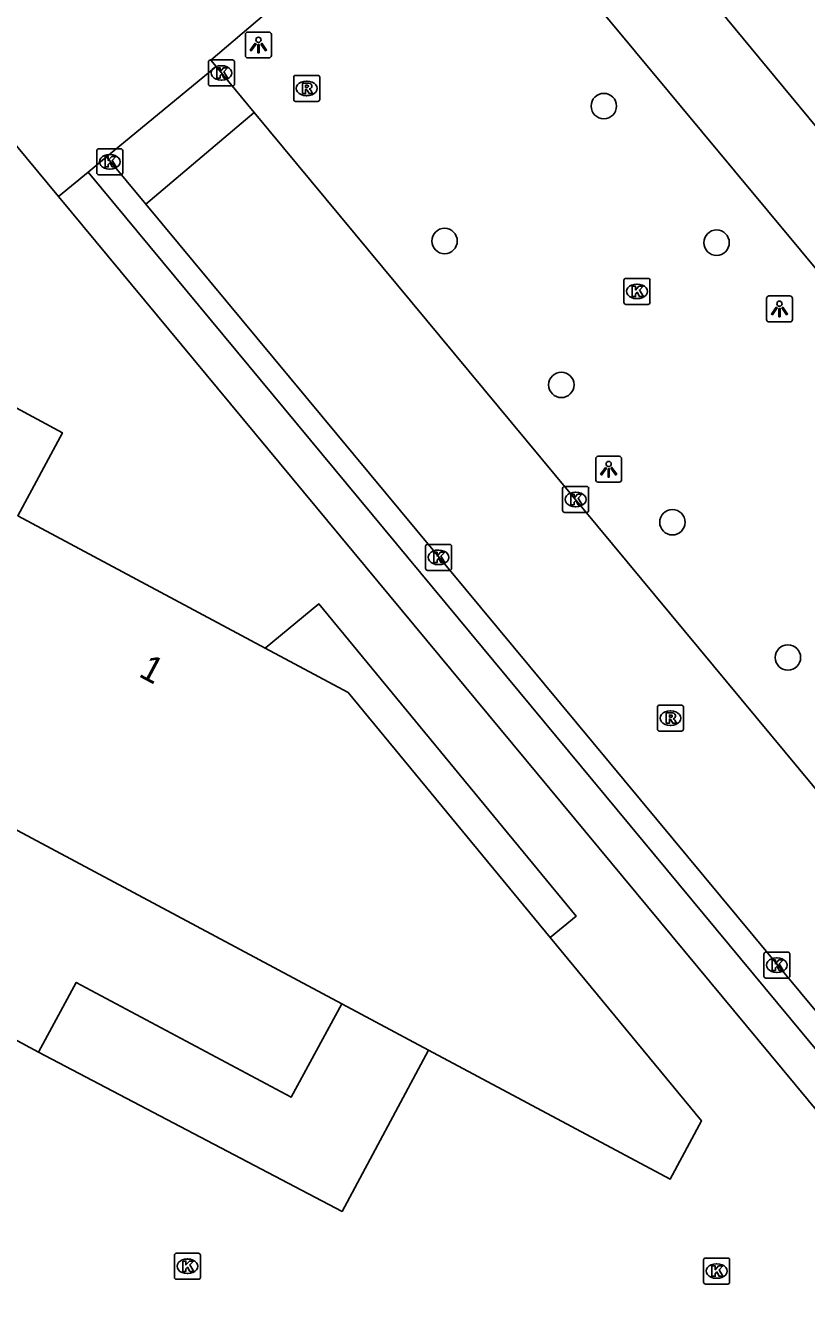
# Model space of a CAD drawing. Extents: x 159489 to 160304, y 383826 to 384530.
# Drawn here: x 159863.18 to 159893.23, y 384325.1 to 384373.85 of the extents above; entities that cross this region are included whole.
import ezdxf

# ---------------------------------------------------------------- set-up
doc = ezdxf.new("R2010")
doc.units = 0
for name, color, linetype in [('IMGEO_Boom', 7, 'Continuous'), ('IMGEO_Fietspad_gesloten', 7, 'Continuous'), ('IMGEO_Kolk', 7, 'Continuous'), ('IMGEO_Lichtpunt', 7, 'Continuous'), ('IMGEO_Pand', 7, 'Continuous'), ('IMGEO_Pand_nummerreeks', 7, 'Continuous'), ('IMGEO_Rijbaan_lokaal_gesloten', 7, 'Continuous'), ('IMGEO_Rijbaan_lokaal_open', 7, 'Continuous'), ('IMGEO_Rioolput', 7, 'Continuous'), ('IMGEO_Voetpad_gesloten', 7, 'Continuous'), ('IMGEO_Voetpad_open', 7, 'Continuous')]:
    doc.layers.add(name, color=color, linetype=linetype)

msp = doc.modelspace()

# ---------------------------------------------------------------- linework, layer by layer
at = {"layer": 'IMGEO_Boom'}
for centre in [(159885.431, 384370.744), (159879.307, 384365.549), (159889.769, 384365.484), (159883.797, 384360.01), (159888.069, 384354.723), (159892.511, 384349.516)]:
    msp.add_circle(centre, 0.489, dxfattribs=at)
at = {"layer": 'IMGEO_Fietspad_gesloten'}
for points in [[(159865.6, 384368.202), (159864.456, 384367.258)], [(159900.178, 384326.478), (159865.6, 384368.202)], [(159899.407, 384325.102), (159864.456, 384367.258)]]:
    msp.add_lwpolyline(points, dxfattribs=at)
at = {"layer": 'IMGEO_Kolk'}
for p, q in [((159870.224, 384371.592), (159870.224, 384372.444)), ((159870.299, 384372.518), (159871.151, 384372.518)), ((159870.712, 384372.298), (159870.737, 384372.298)), ((159871.225, 384372.444), (159871.225, 384371.592)), ((159871.151, 384371.518), (159870.299, 384371.518)), ((159870.735, 384371.738), (159870.71, 384371.738)), ((159865.927, 384368.173), (159865.927, 384369.025)), ((159866.002, 384369.099), (159866.854, 384369.099)), ((159866.415, 384368.879), (159866.44, 384368.879)), ((159866.928, 384369.025), (159866.928, 384368.173)), ((159866.854, 384368.099), (159866.002, 384368.099)), ((159866.438, 384368.319), (159866.413, 384368.319)), ((159886.206, 384363.184), (159886.206, 384364.036)), ((159886.281, 384364.11), (159887.133, 384364.11)), ((159887.207, 384364.036), (159887.207, 384363.184)), ((159886.694, 384363.89), (159886.719, 384363.89)), ((159887.133, 384363.11), (159886.281, 384363.11)), ((159886.717, 384363.33), (159886.692, 384363.33)), ((159883.847, 384355.173), (159883.847, 384356.025)), ((159883.922, 384356.099), (159884.774, 384356.099)), ((159884.335, 384355.879), (159884.36, 384355.879)), ((159884.848, 384356.025), (159884.848, 384355.173)), ((159884.358, 384355.319), (159884.333, 384355.319)), ((159884.774, 384355.099), (159883.922, 384355.099)), ((159878.573, 384352.945), (159878.573, 384353.797)), ((159878.648, 384353.871), (159879.5, 384353.871)), ((159879.574, 384353.797), (159879.574, 384352.945)), ((159879.061, 384353.651), (159879.086, 384353.651)), ((159879.5, 384352.871), (159878.648, 384352.871)), ((159879.084, 384353.091), (159879.059, 384353.091)), ((159891.661, 384338.172), (159892.513, 384338.172)), ((159891.586, 384337.246), (159891.586, 384338.098)), ((159892.074, 384337.952), (159892.099, 384337.952)), ((159892.587, 384338.098), (159892.587, 384337.246)), ((159892.513, 384337.172), (159891.661, 384337.172)), ((159892.097, 384337.392), (159892.072, 384337.392)), ((159868.915, 384325.654), (159868.915, 384326.506)), ((159868.99, 384326.58), (159869.842, 384326.58)), ((159869.916, 384326.506), (159869.916, 384325.654)), ((159869.403, 384326.36), (159869.428, 384326.36)), ((159889.27, 384325.47), (159889.27, 384326.322)), ((159889.345, 384326.396), (159890.197, 384326.396)), ((159889.758, 384326.176), (159889.783, 384326.176)), ((159890.271, 384326.322), (159890.271, 384325.47)), ((159869.842, 384325.58), (159868.99, 384325.58)), ((159869.426, 384325.8), (159869.401, 384325.8)), ((159889.781, 384325.616), (159889.756, 384325.616)), ((159890.197, 384325.396), (159889.345, 384325.396))]:
    msp.add_line(p, q, dxfattribs=at)
for points in [[(159870.224, 384371.592), (159870.224, 384372.444)], [(159870.299, 384372.518), (159871.151, 384372.518)], [(159871.225, 384372.444), (159871.225, 384371.592)], [(159870.545, 384372.218), (159870.668, 384372.218), (159870.668, 384372.067), (159870.798, 384372.218), (159870.962, 384372.218), (159870.816, 384372.067), (159870.969, 384371.818), (159870.817, 384371.818), (159870.732, 384371.982), (159870.668, 384371.915), (159870.668, 384371.818), (159870.545, 384371.818), (159870.545, 384372.218)], [(159871.151, 384371.518), (159870.299, 384371.518)], [(159865.927, 384368.173), (159865.927, 384369.025)], [(159866.002, 384369.099), (159866.854, 384369.099)], [(159866.928, 384369.025), (159866.928, 384368.173)], [(159866.248, 384368.799), (159866.371, 384368.799), (159866.371, 384368.648), (159866.501, 384368.799), (159866.665, 384368.799), (159866.519, 384368.648), (159866.672, 384368.399), (159866.52, 384368.399), (159866.435, 384368.563), (159866.371, 384368.496), (159866.371, 384368.399), (159866.248, 384368.399), (159866.248, 384368.799)], [(159866.854, 384368.099), (159866.002, 384368.099)], [(159886.206, 384363.184), (159886.206, 384364.036)], [(159886.281, 384364.11), (159887.133, 384364.11)], [(159887.207, 384364.036), (159887.207, 384363.184)], [(159886.527, 384363.81), (159886.65, 384363.81), (159886.65, 384363.659), (159886.78, 384363.81), (159886.944, 384363.81), (159886.798, 384363.659), (159886.951, 384363.41), (159886.799, 384363.41), (159886.714, 384363.574), (159886.65, 384363.507), (159886.65, 384363.41), (159886.527, 384363.41), (159886.527, 384363.81)], [(159887.133, 384363.11), (159886.281, 384363.11)], [(159883.847, 384355.173), (159883.847, 384356.025)], [(159883.922, 384356.099), (159884.774, 384356.099)], [(159884.168, 384355.799), (159884.291, 384355.799), (159884.291, 384355.648), (159884.421, 384355.799), (159884.585, 384355.799), (159884.439, 384355.648), (159884.592, 384355.399), (159884.44, 384355.399), (159884.355, 384355.563), (159884.291, 384355.496), (159884.291, 384355.399), (159884.168, 384355.399), (159884.168, 384355.799)], [(159884.848, 384356.025), (159884.848, 384355.173)], [(159884.774, 384355.099), (159883.922, 384355.099)], [(159878.573, 384352.945), (159878.573, 384353.797)], [(159878.648, 384353.871), (159879.5, 384353.871)], [(159879.574, 384353.797), (159879.574, 384352.945)], [(159878.894, 384353.571), (159879.017, 384353.571), (159879.017, 384353.42), (159879.147, 384353.571), (159879.311, 384353.571), (159879.165, 384353.42), (159879.318, 384353.171), (159879.166, 384353.171), (159879.081, 384353.335), (159879.017, 384353.268), (159879.017, 384353.171), (159878.894, 384353.171), (159878.894, 384353.571)], [(159879.5, 384352.871), (159878.648, 384352.871)], [(159891.661, 384338.172), (159892.513, 384338.172)], [(159891.586, 384337.246), (159891.586, 384338.098)], [(159891.907, 384337.872), (159892.03, 384337.872), (159892.03, 384337.721), (159892.16, 384337.872), (159892.324, 384337.872), (159892.178, 384337.721), (159892.331, 384337.472), (159892.179, 384337.472), (159892.094, 384337.636), (159892.03, 384337.569), (159892.03, 384337.472), (159891.907, 384337.472), (159891.907, 384337.872)], [(159892.587, 384338.098), (159892.587, 384337.246)], [(159892.513, 384337.172), (159891.661, 384337.172)], [(159868.915, 384325.654), (159868.915, 384326.506)], [(159868.99, 384326.58), (159869.842, 384326.58)], [(159869.916, 384326.506), (159869.916, 384325.654)], [(159869.236, 384326.28), (159869.359, 384326.28), (159869.359, 384326.129), (159869.489, 384326.28), (159869.653, 384326.28), (159869.507, 384326.129), (159869.66, 384325.88), (159869.508, 384325.88), (159869.423, 384326.044), (159869.359, 384325.977), (159869.359, 384325.88), (159869.236, 384325.88), (159869.236, 384326.28)], [(159889.27, 384325.47), (159889.27, 384326.322)], [(159889.345, 384326.396), (159890.197, 384326.396)], [(159889.591, 384326.096), (159889.714, 384326.096), (159889.714, 384325.945), (159889.844, 384326.096), (159890.008, 384326.096), (159889.862, 384325.945), (159890.015, 384325.696), (159889.863, 384325.696), (159889.778, 384325.86), (159889.714, 384325.793), (159889.714, 384325.696), (159889.591, 384325.696), (159889.591, 384326.096)], [(159890.271, 384326.322), (159890.271, 384325.47)], [(159869.842, 384325.58), (159868.99, 384325.58)], [(159890.197, 384325.396), (159889.345, 384325.396)]]:
    msp.add_lwpolyline(points, dxfattribs=at)
for centre, start, end in [((159870.301, 384372.442), 91.552, 178.448), ((159870.301, 384372.442), 91.552, 178.448), ((159871.149, 384372.442), 1.552, 88.448), ((159871.149, 384372.442), 1.552, 88.448), ((159870.301, 384371.594), 181.552, 268.448), ((159870.301, 384371.594), 181.552, 268.448), ((159871.149, 384371.594), 271.552, 358.448), ((159871.149, 384371.594), 271.552, 358.448), ((159866.004, 384369.023), 91.552, 178.448), ((159866.004, 384369.023), 91.552, 178.448), ((159866.852, 384369.023), 1.552, 88.448), ((159866.852, 384369.023), 1.552, 88.448), ((159866.004, 384368.175), 181.552, 268.448), ((159866.004, 384368.175), 181.552, 268.448), ((159866.852, 384368.175), 271.552, 358.448), ((159866.852, 384368.175), 271.552, 358.448), ((159886.283, 384364.034), 91.552, 178.448), ((159886.283, 384364.034), 91.552, 178.448), ((159887.131, 384364.034), 1.552, 88.448), ((159887.131, 384364.034), 1.552, 88.448), ((159886.283, 384363.186), 181.552, 268.448), ((159886.283, 384363.186), 181.552, 268.448), ((159887.131, 384363.186), 271.552, 358.448), ((159887.131, 384363.186), 271.552, 358.448), ((159883.924, 384356.023), 91.552, 178.448), ((159883.924, 384356.023), 91.552, 178.448), ((159884.772, 384356.023), 1.552, 88.448), ((159884.772, 384356.023), 1.552, 88.448), ((159883.924, 384355.175), 181.552, 268.448), ((159883.924, 384355.175), 181.552, 268.448), ((159884.772, 384355.175), 271.552, 358.448), ((159884.772, 384355.175), 271.552, 358.448), ((159878.65, 384353.795), 91.552, 178.448), ((159878.65, 384353.795), 91.552, 178.448), ((159879.498, 384353.795), 1.552, 88.448), ((159879.498, 384353.795), 1.552, 88.448), ((159878.65, 384352.947), 181.552, 268.448), ((159878.65, 384352.947), 181.552, 268.448), ((159879.498, 384352.947), 271.552, 358.448), ((159879.498, 384352.947), 271.552, 358.448), ((159891.663, 384338.096), 91.552, 178.448), ((159891.663, 384338.096), 91.552, 178.448), ((159892.511, 384338.096), 1.552, 88.448), ((159892.511, 384338.096), 1.552, 88.448), ((159891.663, 384337.248), 181.552, 268.448), ((159891.663, 384337.248), 181.552, 268.448), ((159892.511, 384337.248), 271.552, 358.448), ((159892.511, 384337.248), 271.552, 358.448), ((159868.992, 384326.504), 91.552, 178.448), ((159868.992, 384326.504), 91.552, 178.448), ((159869.84, 384326.504), 1.552, 88.448), ((159869.84, 384326.504), 1.552, 88.448), ((159889.347, 384326.32), 91.552, 178.448), ((159889.347, 384326.32), 91.552, 178.448), ((159890.195, 384326.32), 1.552, 88.448), ((159890.195, 384326.32), 1.552, 88.448), ((159868.992, 384325.656), 181.552, 268.448), ((159868.992, 384325.656), 181.552, 268.448), ((159869.84, 384325.656), 271.552, 358.448), ((159869.84, 384325.656), 271.552, 358.448), ((159889.347, 384325.472), 181.552, 268.448), ((159889.347, 384325.472), 181.552, 268.448), ((159890.195, 384325.472), 271.552, 358.448), ((159890.195, 384325.472), 271.552, 358.448)]:
    msp.add_arc(centre, 0.0765, start, end, dxfattribs=at)
for centre, major_axis, ratio, start_param, end_param in [((159870.711, 384372.018), (-0.387, 0.002), 0.722429, 4.712389, 7.853982), ((159870.736, 384372.018), (-0.39, 0.002), 0.717154, 1.570796, 4.712389), ((159866.414, 384368.599), (-0.387, 0.002), 0.722429, 4.712389, 7.853982), ((159866.439, 384368.599), (-0.39, 0.002), 0.717154, 1.570796, 4.712389), ((159886.693, 384363.61), (-0.387, 0.002), 0.722429, 4.712389, 7.853982), ((159886.718, 384363.61), (-0.39, 0.002), 0.717154, 1.570796, 4.712389), ((159884.334, 384355.599), (-0.387, 0.002), 0.722429, 4.712389, 7.853982), ((159884.359, 384355.599), (-0.39, 0.002), 0.717154, 1.570796, 4.712389), ((159879.06, 384353.371), (-0.387, 0.002), 0.722429, 4.712389, 7.853982), ((159879.085, 384353.371), (-0.39, 0.002), 0.717154, 1.570796, 4.712389), ((159892.073, 384337.672), (-0.387, 0.002), 0.722429, 4.712389, 7.853982), ((159892.098, 384337.672), (-0.39, 0.002), 0.717154, 1.570796, 4.712389), ((159869.402, 384326.08), (-0.387, 0.002), 0.722429, 4.712389, 7.853982), ((159869.427, 384326.08), (-0.39, 0.002), 0.717154, 1.570796, 4.712389), ((159889.757, 384325.896), (-0.387, 0.002), 0.722429, 4.712389, 7.853982), ((159889.782, 384325.896), (-0.39, 0.002), 0.717154, 1.570796, 4.712389)]:
    msp.add_ellipse(centre, major_axis=major_axis, ratio=ratio, start_param=start_param, end_param=end_param, dxfattribs=at)
at = {"layer": 'IMGEO_Lichtpunt'}
for p, q in [((159871.647, 384373.497), (159871.647, 384372.69)), ((159871.647, 384373.497), (159871.647, 384372.69)), ((159872.549, 384373.592), (159871.741, 384373.592)), ((159872.549, 384373.592), (159871.741, 384373.592)), ((159872.643, 384372.69), (159872.643, 384373.497)), ((159872.643, 384372.69), (159872.643, 384373.497)), ((159871.741, 384372.596), (159872.549, 384372.596)), ((159871.741, 384372.596), (159872.549, 384372.596)), ((159891.689, 384363.338), (159891.689, 384362.531)), ((159891.689, 384363.338), (159891.689, 384362.531)), ((159892.591, 384363.433), (159891.783, 384363.433)), ((159892.591, 384363.433), (159891.783, 384363.433)), ((159892.685, 384362.531), (159892.685, 384363.338)), ((159892.685, 384362.531), (159892.685, 384363.338)), ((159891.783, 384362.437), (159892.591, 384362.437)), ((159891.783, 384362.437), (159892.591, 384362.437)), ((159885.12, 384357.167), (159885.12, 384356.36)), ((159885.12, 384357.167), (159885.12, 384356.36)), ((159886.022, 384357.262), (159885.214, 384357.262)), ((159886.022, 384357.262), (159885.214, 384357.262)), ((159886.116, 384356.36), (159886.116, 384357.167)), ((159886.116, 384356.36), (159886.116, 384357.167)), ((159885.214, 384356.266), (159886.022, 384356.266)), ((159885.214, 384356.266), (159886.022, 384356.266))]:
    msp.add_line(p, q, dxfattribs=at)
for points in [[(159872.021, 384373.161), (159872.06, 384373.133), (159871.872, 384372.871), (159871.834, 384372.898), (159872.021, 384373.161)], [(159872.123, 384373.113), (159872.17, 384373.113), (159872.17, 384372.791), (159872.123, 384372.791), (159872.123, 384373.113)], [(159872.233, 384373.133), (159872.271, 384373.16), (159872.458, 384372.898), (159872.419, 384372.87), (159872.233, 384373.133)], [(159892.063, 384363.002), (159892.102, 384362.974), (159891.914, 384362.712), (159891.876, 384362.739), (159892.063, 384363.002)], [(159892.275, 384362.974), (159892.313, 384363.001), (159892.5, 384362.739), (159892.461, 384362.711), (159892.275, 384362.974)], [(159892.165, 384362.954), (159892.212, 384362.954), (159892.212, 384362.632), (159892.165, 384362.632), (159892.165, 384362.954)], [(159885.494, 384356.831), (159885.533, 384356.803), (159885.345, 384356.541), (159885.307, 384356.568), (159885.494, 384356.831)], [(159885.596, 384356.783), (159885.643, 384356.783), (159885.643, 384356.461), (159885.596, 384356.461), (159885.596, 384356.783)], [(159885.706, 384356.803), (159885.744, 384356.83), (159885.931, 384356.568), (159885.892, 384356.54), (159885.706, 384356.803)]]:
    msp.add_lwpolyline(points, dxfattribs=at)
for centre in [(159872.146, 384373.295), (159892.188, 384363.136), (159885.619, 384356.965)]:
    msp.add_circle(centre, 0.0994, dxfattribs=at)
for centre, start, end in [((159871.741, 384373.497), 90, 180), ((159871.741, 384373.497), 90, 180), ((159872.549, 384373.497), 0, 90), ((159872.549, 384373.497), 0, 90), ((159871.741, 384372.69), 180, 270), ((159871.741, 384372.69), 180, 270), ((159872.549, 384372.69), 270, 0), ((159872.549, 384372.69), 270, 360), ((159891.783, 384363.338), 90, 180), ((159891.783, 384363.338), 90, 180), ((159892.591, 384363.338), 0, 90), ((159892.591, 384363.338), 0, 90), ((159891.783, 384362.531), 180, 270), ((159891.783, 384362.531), 180, 270), ((159892.591, 384362.531), 270, 0), ((159892.591, 384362.531), 270, 360), ((159885.214, 384357.167), 90, 180), ((159885.214, 384357.167), 90, 180), ((159886.022, 384357.167), 0, 90), ((159886.022, 384357.167), 0, 90), ((159885.214, 384356.36), 180, 270), ((159885.214, 384356.36), 180, 270), ((159886.022, 384356.36), 270, 0), ((159886.022, 384356.36), 270, 360)]:
    msp.add_arc(centre, 0.0946, start, end, dxfattribs=at)
at = {"layer": 'IMGEO_Pand'}
for points in [[(159855.127, 384356.233), (159858.11, 384361.669), (159864.608, 384358.169), (159862.886, 384354.973), (159872.409, 384349.879)], [(159855.127, 384356.233), (159851.154, 384348.993), (159851.435, 384348.842), (159851.489, 384348.944), (159875.353, 384336.188)], [(159883.369, 384338.738), (159875.597, 384348.174), (159872.409, 384349.879)], [(159883.369, 384338.738), (159889.186, 384331.675), (159887.988, 384329.435), (159878.689, 384334.405)], [(159875.353, 384336.188), (159878.689, 384334.405)]]:
    msp.add_lwpolyline(points, dxfattribs=at)
at = {"layer": 'IMGEO_Rijbaan_lokaal_gesloten'}
for points in [[(159884.326, 384381.141), (159884.396, 384381.053), (159886.419, 384378.641), (159895.168, 384368.052), (159913.052, 384346.504)], [(159881.633, 384378.871), (159906.826, 384348.547), (159910.716, 384343.831)], [(159871.985, 384370.498), (159896.795, 384340.583), (159900.873, 384335.644)], [(159896.451, 384332.478), (159895.444, 384333.674), (159867.815, 384366.97)]]:
    msp.add_lwpolyline(points, dxfattribs=at)
at = {"layer": 'IMGEO_Rijbaan_lokaal_open'}
for points in [[(159870.522, 384372.263), (159866.308, 384368.786)], [(159871.985, 384370.498), (159870.522, 384372.263)], [(159867.815, 384366.97), (159871.985, 384370.498)], [(159866.308, 384368.786), (159867.815, 384366.97)]]:
    msp.add_lwpolyline(points, dxfattribs=at)
at = {"layer": 'IMGEO_Rioolput'}
for p, q in [((159873.501, 384370.998), (159873.501, 384371.85)), ((159873.576, 384371.924), (159874.428, 384371.924)), ((159874.502, 384371.85), (159874.502, 384370.998)), ((159873.989, 384371.704), (159874.014, 384371.704)), ((159874.428, 384370.924), (159873.576, 384370.924)), ((159874.012, 384371.144), (159873.987, 384371.144)), ((159887.493, 384346.756), (159887.493, 384347.608)), ((159887.568, 384347.682), (159888.42, 384347.682)), ((159887.981, 384347.462), (159888.006, 384347.462)), ((159888.494, 384347.608), (159888.494, 384346.756)), ((159888.004, 384346.902), (159887.979, 384346.902)), ((159888.42, 384346.682), (159887.568, 384346.682))]:
    msp.add_line(p, q, dxfattribs=at)
for points in [[(159873.501, 384370.998), (159873.501, 384371.85)], [(159873.576, 384371.924), (159874.428, 384371.924)], [(159874.502, 384371.85), (159874.502, 384370.998)], [(159874.09, 384371.622), (159873.838, 384371.624), (159873.838, 384371.224)], [(159873.838, 384371.224), (159873.962, 384371.224), (159873.962, 384371.386), (159873.973, 384371.386)], [(159874.016, 384371.543), (159873.962, 384371.543), (159873.962, 384371.462)], [(159873.962, 384371.462), (159874.014, 384371.462)], [(159874.02, 384371.357), (159874.091, 384371.224), (159874.231, 384371.224), (159874.166, 384371.35)], [(159874.428, 384370.924), (159873.576, 384370.924)], [(159887.493, 384346.756), (159887.493, 384347.608)], [(159887.568, 384347.682), (159888.42, 384347.682)], [(159888.082, 384347.38), (159887.83, 384347.382), (159887.83, 384346.982)], [(159888.494, 384347.608), (159888.494, 384346.756)], [(159887.83, 384346.982), (159887.954, 384346.982), (159887.954, 384347.144), (159887.965, 384347.144)], [(159888.008, 384347.301), (159887.954, 384347.301), (159887.954, 384347.22)], [(159887.954, 384347.22), (159888.006, 384347.22)], [(159888.012, 384347.115), (159888.083, 384346.982), (159888.223, 384346.982), (159888.158, 384347.108)], [(159888.42, 384346.682), (159887.568, 384346.682)]]:
    msp.add_lwpolyline(points, dxfattribs=at)
for centre, radius, start, end in [((159873.578, 384371.848), 0.0765, 91.552, 178.448), ((159873.578, 384371.848), 0.0765, 91.552, 178.448), ((159874.426, 384371.848), 0.0765, 1.552, 88.448), ((159874.426, 384371.848), 0.0765, 1.552, 88.448), ((159873.972, 384371.333), 0.0533, 26.0293, 88.6989), ((159873.998, 384371.651), 0.19, 274.7715, 282.9687), ((159874.022, 384371.447), 0.0964, 77.0061, 93.1865), ((159874.036, 384371.504), 0.0378, 276.6634, 79.6772), ((159874.089, 384371.512), 0.109, 350.3612, 89.416), ((159874.087, 384371.512), 0.112, 277.5842, 350.9817), ((159874.071, 384371.297), 0.108, 29.5134, 73.7905), ((159873.578, 384371), 0.0765, 181.552, 268.448), ((159873.578, 384371), 0.0765, 181.552, 268.448), ((159874.426, 384371), 0.0765, 271.552, 358.448), ((159874.426, 384371), 0.0765, 271.552, 358.448), ((159887.57, 384347.606), 0.0765, 91.552, 178.448), ((159887.57, 384347.606), 0.0765, 91.552, 178.448), ((159888.081, 384347.27), 0.109, 350.3612, 89.416), ((159888.418, 384347.606), 0.0765, 1.552, 88.448), ((159888.418, 384347.606), 0.0765, 1.552, 88.448), ((159887.964, 384347.091), 0.0533, 26.0293, 88.6989), ((159887.99, 384347.409), 0.19, 274.7715, 282.9687), ((159888.014, 384347.205), 0.0964, 77.0061, 93.1865), ((159888.028, 384347.262), 0.0378, 276.6634, 79.6772), ((159888.079, 384347.27), 0.112, 277.5842, 350.9817), ((159888.063, 384347.055), 0.108, 29.5134, 73.7905), ((159887.57, 384346.758), 0.0765, 181.552, 268.448), ((159887.57, 384346.758), 0.0765, 181.552, 268.448), ((159888.418, 384346.758), 0.0765, 271.552, 358.448), ((159888.418, 384346.758), 0.0765, 271.552, 358.448)]:
    msp.add_arc(centre, radius, start, end, dxfattribs=at)
for centre, major_axis, ratio, start_param, end_param in [((159873.988, 384371.424), (-0.387, 0.002), 0.722429, 4.712389, 7.853982), ((159874.013, 384371.424), (-0.39, 0.002), 0.717154, 1.570796, 4.712389), ((159887.98, 384347.182), (-0.387, 0.002), 0.722429, 4.712389, 7.853982), ((159888.005, 384347.182), (-0.39, 0.002), 0.717154, 1.570796, 4.712389)]:
    msp.add_ellipse(centre, major_axis=major_axis, ratio=ratio, start_param=start_param, end_param=end_param, dxfattribs=at)
at = {"layer": 'IMGEO_Voetpad_gesloten'}
for points in [[(159872.409, 384349.879), (159874.475, 384351.581), (159884.372, 384339.564), (159883.369, 384338.738)], [(159863.688, 384334.323), (159865.139, 384337.005), (159873.408, 384332.595), (159875.353, 384336.188)], [(159863.688, 384334.323), (159860.275, 384336.158)]]:
    msp.add_lwpolyline(points, dxfattribs=at)
at = {"layer": 'IMGEO_Voetpad_open'}
for points in [[(159870.522, 384372.263), (159870.313, 384372.515), (159880.029, 384380.802), (159880.152, 384380.653)], [(159864.456, 384367.258), (159861.086, 384371.322)], [(159866.308, 384368.786), (159865.6, 384368.202)], [(159878.689, 384334.405), (159875.364, 384328.193), (159863.688, 384334.323)]]:
    msp.add_lwpolyline(points, dxfattribs=at)

# ---------------------------------------------------------------- texts
at = {"layer": 'IMGEO_Pand_nummerreeks'}
msp.add_text('1', height=1, rotation=331.9897, dxfattribs=at).set_placement((159867.496, 384348.809))

doc.saveas('drawing.dxf')
